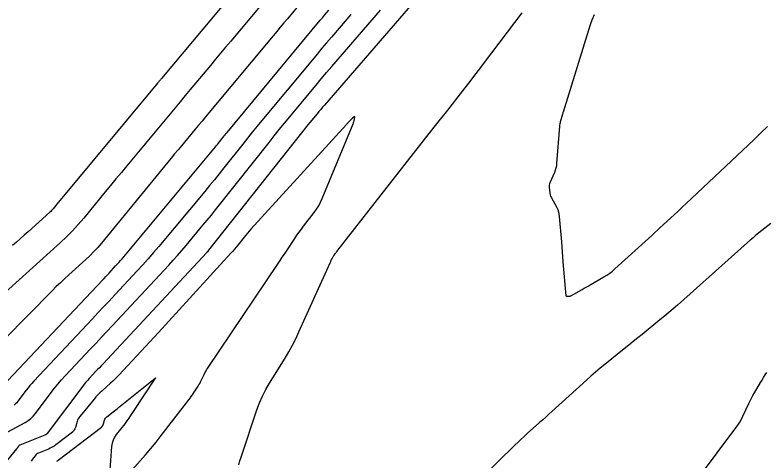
# Model space of a CAD drawing. Extents: x 1005228 to 1008882, y 1883389 to 1885754.
# Drawn here: x 1008060.5 to 1008216.2, y 1885063.1 to 1885155.6 of the extents above; entities that cross this region are included whole.
import ezdxf

# ---------------------------------------------------------------- set-up
doc = ezdxf.new("R2010")
doc.units = 0
doc.layers.add('C-ANNO-NOTE', color=7, linetype='Continuous')
doc.layers.add('S_BRIDGE', color=7, linetype='Continuous')

msp = doc.modelspace()

# ---------------------------------------------------------------- linework, layer by layer
at = {"layer": 'C-ANNO-NOTE'}
for points in [[(1008112.27, 1885168.05), (1008090.86, 1885142.42), (1008090.79, 1885142.34), (1008090.72, 1885142.26), (1008090.66, 1885142.18), (1008090.59, 1885142.1), (1008090.32, 1885141.78), (1008090.26, 1885141.7), (1008090.19, 1885141.62), (1008090.12, 1885141.54), (1008090.06, 1885141.46), (1008069.52, 1885116.78), (1008069.38, 1885116.61), (1008069.23, 1885116.43), (1008069.09, 1885116.26), (1008068.94, 1885116.08), (1008068.36, 1885115.37), (1008068.21, 1885115.2), (1008068.06, 1885115.03), (1008067.9, 1885114.87), (1008067.73, 1885114.71), (1008063.21, 1885110.65), (1008062.4, 1885109.92), (1008061.58, 1885109.19), (1008060.77, 1885108.48), (1008059.94, 1885107.76)], [(1008119.92, 1885158.38), (1008116.96, 1885154.84), (1008116.22, 1885153.96), (1008115.49, 1885153.07), (1008114.75, 1885152.19), (1008114.01, 1885151.31), (1008100.68, 1885135.32), (1008099.97, 1885134.47), (1008099.26, 1885133.61), (1008098.55, 1885132.76), (1008097.84, 1885131.9), (1008094.99, 1885128.49), (1008094.28, 1885127.63), (1008093.58, 1885126.78), (1008092.87, 1885125.92), (1008092.16, 1885125.06), (1008078.42, 1885108.29), (1008077.65, 1885107.39), (1008076.85, 1885106.52), (1008076.02, 1885105.67), (1008075.15, 1885104.86), (1008071.62, 1885101.69), (1008070.74, 1885100.89), (1008069.88, 1885100.07), (1008069.02, 1885099.25), (1008068.18, 1885098.41), (1008053.16, 1885083.24)], [(1008057.85, 1885078.52), (1008078.6, 1885100.59), (1008078.94, 1885100.96), (1008079.29, 1885101.32), (1008079.63, 1885101.69), (1008079.98, 1885102.06), (1008081.35, 1885103.54), (1008081.69, 1885103.91), (1008082.03, 1885104.29), (1008082.36, 1885104.67), (1008082.69, 1885105.05), (1008102.06, 1885128.26), (1008102.27, 1885128.51), (1008102.47, 1885128.76), (1008102.67, 1885129.01), (1008102.87, 1885129.26), (1008103.67, 1885130.27), (1008103.87, 1885130.52), (1008104.07, 1885130.77), (1008104.27, 1885131.02), (1008104.48, 1885131.26), (1008123.77, 1885154.51), (1008123.99, 1885154.77), (1008124.21, 1885155.04), (1008124.44, 1885155.31), (1008124.67, 1885155.57), (1008125.58, 1885156.62)], [(1008058.98, 1885069.14), (1008062.59, 1885071.08), (1008063.2, 1885071.45), (1008063.76, 1885071.88), (1008064.27, 1885072.38), (1008064.73, 1885072.93), (1008067.97, 1885077.26), (1008068.67, 1885078.17), (1008069.39, 1885079.05), (1008070.14, 1885079.91), (1008070.91, 1885080.76), (1008076.14, 1885086.32), (1008077.28, 1885087.53), (1008078.41, 1885088.74), (1008079.54, 1885089.95), (1008080.67, 1885091.16), (1008092.36, 1885103.71), (1008093.28, 1885104.72), (1008094.19, 1885105.73), (1008095.08, 1885106.76), (1008095.96, 1885107.8), (1008099.45, 1885111.99), (1008100.32, 1885113.03), (1008101.19, 1885114.09), (1008102.04, 1885115.15), (1008102.89, 1885116.22), (1008113.15, 1885129.18), (1008114.21, 1885130.51), (1008115.28, 1885131.84), (1008116.35, 1885133.16), (1008117.44, 1885134.48), (1008121.79, 1885139.73), (1008122.89, 1885141.03), (1008123.98, 1885142.34), (1008125.09, 1885143.64), (1008126.2, 1885144.93), (1008136.29, 1885156.62)], [(1008130.12, 1885155.68), (1008126.1, 1885151.03), (1008125.1, 1885149.86), (1008124.1, 1885148.69), (1008123.11, 1885147.51), (1008122.13, 1885146.33), (1008111.68, 1885133.74), (1008110.67, 1885132.52), (1008109.68, 1885131.3), (1008108.69, 1885130.07), (1008107.71, 1885128.84), (1008103.79, 1885123.89), (1008102.81, 1885122.66), (1008101.82, 1885121.43), (1008100.82, 1885120.21), (1008099.82, 1885119), (1008090.31, 1885107.61), (1008089.21, 1885106.31), (1008088.09, 1885105.02), (1008086.96, 1885103.75), (1008085.81, 1885102.5), (1008081.17, 1885097.52), (1008080.01, 1885096.27), (1008078.85, 1885095.03), (1008077.68, 1885093.79), (1008076.52, 1885092.55), (1008064.38, 1885079.64), (1008063.97, 1885079.19), (1008063.57, 1885078.73), (1008063.19, 1885078.26), (1008062.82, 1885077.78), (1008061.1, 1885075.48), (1008060.85, 1885075.18), (1008060.58, 1885074.92), (1008060.28, 1885074.69)], [(1008180.53, 1885155.66), (1008180.05, 1885154.51), (1008179.64, 1885153.32), (1008174.12, 1885135.43), (1008174.1, 1885135.37), (1008174.08, 1885135.32), (1008174.07, 1885135.27), (1008174.05, 1885135.21), (1008173.98, 1885134.99), (1008173.96, 1885134.94), (1008173.94, 1885134.89), (1008173.93, 1885134.83), (1008173.91, 1885134.78), (1008173.54, 1885133.47), (1008173.48, 1885133.23), (1008173.43, 1885132.99), (1008173.4, 1885132.75), (1008173.37, 1885132.51), (1008172.77, 1885124.79), (1008172.72, 1885124.32), (1008172.62, 1885123.85), (1008172.49, 1885123.4), (1008172.32, 1885122.96), (1008171.39, 1885120.81), (1008171.31, 1885120.57), (1008171.25, 1885120.33), (1008171.23, 1885120.08), (1008171.24, 1885119.82), (1008171.34, 1885118.79), (1008171.38, 1885118.54), (1008171.44, 1885118.29), (1008171.52, 1885118.05), (1008171.63, 1885117.82), (1008172.79, 1885115.66), (1008173, 1885115.22), (1008173.16, 1885114.77), (1008173.27, 1885114.29), (1008173.33, 1885113.81), (1008173.76, 1885108.57), (1008173.84, 1885107.53), (1008173.93, 1885106.49), (1008174.01, 1885105.45), (1008174.1, 1885104.41), (1008174.71, 1885097.36), (1008174.72, 1885097.34), (1008174.73, 1885097.32), (1008174.74, 1885097.32), (1008174.76, 1885097.31), (1008174.84, 1885097.31), (1008174.86, 1885097.3), (1008174.88, 1885097.3), (1008174.9, 1885097.3), (1008174.92, 1885097.3), (1008175.4, 1885097.29), (1008175.49, 1885097.29), (1008175.57, 1885097.3), (1008175.65, 1885097.33), (1008175.73, 1885097.36), (1008178.06, 1885098.68), (1008178.47, 1885098.91), (1008178.88, 1885099.14), (1008179.29, 1885099.38), (1008179.71, 1885099.61), (1008182.59, 1885101.26), (1008183.19, 1885101.63), (1008183.78, 1885102.03), (1008184.34, 1885102.46), (1008184.87, 1885102.92), (1008192.51, 1885109.86), (1008193.1, 1885110.41), (1008193.69, 1885110.95), (1008194.28, 1885111.5), (1008194.87, 1885112.04), (1008197.22, 1885114.24), (1008197.81, 1885114.79), (1008198.39, 1885115.34), (1008198.98, 1885115.89), (1008199.57, 1885116.44), (1008213.71, 1885129.79), (1008215.12, 1885131.13), (1008216.52, 1885132.47)], [(1008079.31, 1885055.07), (1008086.43, 1885063.09), (1008087.55, 1885064.38), (1008088.65, 1885065.68), (1008089.72, 1885067), (1008090.78, 1885068.34), (1008096.53, 1885075.8), (1008096.78, 1885076.13), (1008097.01, 1885076.45), (1008097.25, 1885076.79), (1008097.47, 1885077.12), (1008098.43, 1885078.58), (1008098.62, 1885078.87), (1008098.79, 1885079.17), (1008098.96, 1885079.48), (1008099.11, 1885079.79), (1008099.7, 1885081.04), (1008099.86, 1885081.35), (1008100.02, 1885081.66), (1008100.2, 1885081.96), (1008100.39, 1885082.25), (1008115.03, 1885104.02), (1008115.47, 1885104.67), (1008115.9, 1885105.33), (1008116.34, 1885105.98), (1008116.77, 1885106.63), (1008118.5, 1885109.25), (1008118.93, 1885109.9), (1008119.38, 1885110.54), (1008119.85, 1885111.17), (1008120.32, 1885111.8), (1008122.5, 1885114.6), (1008123, 1885115.29), (1008123.45, 1885116.01), (1008123.85, 1885116.76), (1008124.2, 1885117.53), (1008130.57, 1885133), (1008130.64, 1885133.16), (1008130.69, 1885133.32), (1008130.74, 1885133.49), (1008130.78, 1885133.66), (1008130.96, 1885134.42), (1008130.97, 1885134.52), (1008130.95, 1885134.57), (1008130.91, 1885134.56), (1008130.83, 1885134.5), (1008130.45, 1885134.17), (1008130.35, 1885134.09), (1008130.26, 1885134), (1008130.17, 1885133.92), (1008130.09, 1885133.83), (1008129.62, 1885133.34), (1008129.51, 1885133.22), (1008129.41, 1885133.11), (1008129.3, 1885133), (1008129.2, 1885132.88), (1008109.39, 1885111.18), (1008109.03, 1885110.78), (1008108.67, 1885110.37), (1008108.33, 1885109.96), (1008107.99, 1885109.54), (1008106.65, 1885107.84), (1008106.31, 1885107.42), (1008105.97, 1885107.01), (1008105.62, 1885106.6), (1008105.26, 1885106.2), (1008090.26, 1885089.77), (1008089.36, 1885088.79), (1008088.46, 1885087.81), (1008087.56, 1885086.83), (1008086.65, 1885085.86), (1008082.02, 1885080.89), (1008081.61, 1885080.46), (1008081.19, 1885080.04), (1008080.75, 1885079.63), (1008080.31, 1885079.23), (1008078.52, 1885077.64), (1008078.08, 1885077.24), (1008077.66, 1885076.82), (1008077.26, 1885076.38), (1008076.87, 1885075.92), (1008073.94, 1885072.31), (1008073.75, 1885072.06), (1008073.6, 1885071.8), (1008073.47, 1885071.53), (1008073.37, 1885071.24), (1008073.03, 1885070.05), (1008072.92, 1885069.76), (1008072.78, 1885069.51), (1008072.59, 1885069.28), (1008072.37, 1885069.07), (1008068.93, 1885066.42), (1008068.57, 1885066.16), (1008068.19, 1885065.93), (1008067.8, 1885065.72), (1008067.4, 1885065.54), (1008065.34, 1885064.71), (1008065.14, 1885064.61), (1008064.96, 1885064.49), (1008064.8, 1885064.34), (1008064.65, 1885064.17), (1008064.12, 1885063.43), (1008063.99, 1885063.24), (1008063.85, 1885063.06)], [(1008069.17, 1885063.06), (1008069.26, 1885063.1), (1008069.35, 1885063.16), (1008069.43, 1885063.22), (1008078.39, 1885070.12), (1008078.54, 1885070.26), (1008078.66, 1885070.42), (1008078.76, 1885070.59), (1008078.83, 1885070.78), (1008079.06, 1885071.58), (1008079.13, 1885071.77), (1008079.23, 1885071.94), (1008079.36, 1885072.1), (1008079.51, 1885072.23), (1008080.85, 1885073.28), (1008081.13, 1885073.49), (1008081.41, 1885073.71), (1008081.69, 1885073.93), (1008081.96, 1885074.15), (1008089.56, 1885080.28), (1008089.57, 1885080.29), (1008089.57, 1885080.29), (1008089.58, 1885080.3), (1008089.59, 1885080.31), (1008089.59, 1885080.3), (1008089.58, 1885080.29), (1008089.58, 1885080.28), (1008089.57, 1885080.28), (1008084.85, 1885073.11), (1008084.46, 1885072.52), (1008084.06, 1885071.95), (1008083.64, 1885071.38), (1008083.22, 1885070.81), (1008081.49, 1885068.58), (1008081.11, 1885068.01), (1008080.82, 1885067.4), (1008080.62, 1885066.75), (1008080.52, 1885066.06), (1008080.04, 1885060.31)]]:
    msp.add_lwpolyline(points, dxfattribs=at)
at = {"layer": 'S_BRIDGE'}
for points in [[(1008113.8, 1885160.47), (1008105.2, 1885150.18), (1008104.15, 1885148.92), (1008103.11, 1885147.67), (1008102.06, 1885146.41), (1008101.01, 1885145.16), (1008096.82, 1885140.13), (1008095.77, 1885138.88), (1008094.72, 1885137.62), (1008093.68, 1885136.36), (1008092.63, 1885135.1), (1008083.65, 1885124.31), (1008082.53, 1885122.96), (1008081.41, 1885121.6), (1008080.29, 1885120.25), (1008079.18, 1885118.89), (1008074.72, 1885113.45), (1008073.58, 1885112.12), (1008072.4, 1885110.83), (1008071.16, 1885109.58), (1008069.88, 1885108.39), (1008054.86, 1885094.87)], [(1008144.19, 1885159.58), (1008124.62, 1885136.89), (1008124.24, 1885136.45), (1008123.86, 1885136), (1008123.48, 1885135.55), (1008123.1, 1885135.1), (1008121.61, 1885133.3), (1008121.23, 1885132.85), (1008120.86, 1885132.39), (1008120.5, 1885131.94), (1008120.13, 1885131.48), (1008100.63, 1885106.82), (1008100.6, 1885106.78), (1008100.57, 1885106.74), (1008100.53, 1885106.7), (1008100.5, 1885106.66), (1008100.37, 1885106.5), (1008100.33, 1885106.46), (1008100.3, 1885106.42), (1008100.27, 1885106.38), (1008100.23, 1885106.35), (1008078.67, 1885083.2), (1008078.32, 1885082.82), (1008077.97, 1885082.44), (1008077.62, 1885082.06), (1008077.26, 1885081.69), (1008075.85, 1885080.18), (1008075.5, 1885079.8), (1008075.16, 1885079.41), (1008074.84, 1885079.01), (1008074.52, 1885078.6), (1008067.15, 1885068.75), (1008067.12, 1885068.71), (1008067.09, 1885068.68), (1008067.05, 1885068.65), (1008067.01, 1885068.63), (1008066.85, 1885068.54), (1008066.81, 1885068.52), (1008066.76, 1885068.5), (1008066.72, 1885068.48), (1008066.68, 1885068.46), (1008061.5, 1885066.37), (1008061.42, 1885066.33), (1008061.35, 1885066.28), (1008061.29, 1885066.22), (1008061.23, 1885066.16), (1008061.03, 1885065.87), (1008060.98, 1885065.8), (1008060.92, 1885065.73), (1008060.87, 1885065.66), (1008060.81, 1885065.59), (1008056.05, 1885059.88)], [(1008106.86, 1885062.3), (1008107.13, 1885063.1), (1008107.39, 1885063.9), (1008110.64, 1885073.69), (1008111.16, 1885075.13), (1008111.77, 1885076.53), (1008112.46, 1885077.9), (1008113.23, 1885079.22), (1008116.47, 1885084.43), (1008117.26, 1885085.75), (1008118.01, 1885087.09), (1008118.7, 1885088.45), (1008119.36, 1885089.84), (1008125.81, 1885104.2), (1008125.87, 1885104.33), (1008125.93, 1885104.46), (1008125.99, 1885104.59), (1008126.06, 1885104.71), (1008126.32, 1885105.23), (1008126.39, 1885105.35), (1008126.46, 1885105.47), (1008126.53, 1885105.58), (1008126.6, 1885105.69), (1008126.92, 1885106.13), (1008127, 1885106.24), (1008127.08, 1885106.35), (1008127.16, 1885106.45), (1008127.24, 1885106.56), (1008145.62, 1885130.06), (1008146.64, 1885131.37), (1008147.66, 1885132.67), (1008148.68, 1885133.97), (1008149.71, 1885135.27), (1008153.8, 1885140.48), (1008154.82, 1885141.78), (1008155.83, 1885143.09), (1008156.84, 1885144.4), (1008157.84, 1885145.72), (1008165.64, 1885156.05)], [(1008217.18, 1885112.37), (1008214.71, 1885110.4), (1008214.1, 1885109.9), (1008213.5, 1885109.4), (1008212.9, 1885108.89), (1008212.31, 1885108.37), (1008197.84, 1885095.42), (1008196.94, 1885094.64), (1008196.04, 1885093.86), (1008195.13, 1885093.1), (1008194.21, 1885092.34), (1008190.52, 1885089.35), (1008189.59, 1885088.61), (1008188.66, 1885087.86), (1008187.74, 1885087.12), (1008186.81, 1885086.37), (1008182.78, 1885083.13), (1008181.8, 1885082.34), (1008180.84, 1885081.53), (1008179.89, 1885080.7), (1008178.95, 1885079.86), (1008171.8, 1885073.34), (1008171.17, 1885072.76), (1008170.53, 1885072.19), (1008169.89, 1885071.61), (1008169.25, 1885071.04), (1008166.69, 1885068.75), (1008166.06, 1885068.18), (1008165.43, 1885067.6), (1008164.8, 1885067.01), (1008164.19, 1885066.41), (1008152.85, 1885055.3)], [(1008198.54, 1885054.66), (1008209.96, 1885069.98), (1008210.37, 1885070.54), (1008210.74, 1885071.13), (1008211.08, 1885071.74), (1008211.38, 1885072.36), (1008212.62, 1885075.03), (1008212.89, 1885075.59), (1008213.17, 1885076.14), (1008213.47, 1885076.68), (1008213.78, 1885077.22), (1008215.05, 1885079.34), (1008215.37, 1885079.87), (1008215.69, 1885080.4), (1008216.01, 1885080.93), (1008216.33, 1885081.46)]]:
    msp.add_lwpolyline(points, dxfattribs=at)

doc.saveas('drawing.dxf')
